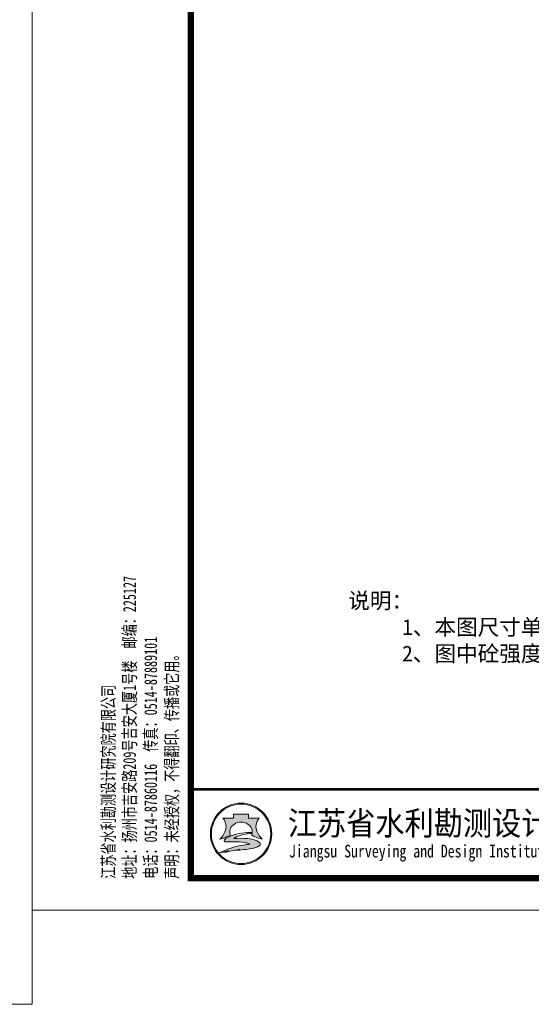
# Model space of a CAD drawing. Extents: x -27255 to 1448651, y 31034 to 8081248.
# Tile 306 of 580: x 583466 to 583547, y 3865382 to 3865537. Entities that reach past the tile are written whole.
import ezdxf
from ezdxf.enums import TextEntityAlignment as Align

# ---------------------------------------------------------------- set-up
doc = ezdxf.new("R2010")
doc.units = 0
doc.layers.get('0').update_dxf_attribs({"linetype": 'CONTINUOUS'})
doc.layers.add('0.09标注线', color=3, linetype='CONTINUOUS', lineweight=9)
doc.layers.add('图框', color=7, linetype='CONTINUOUS', lineweight=20)
doc.styles.add('-仿宋_GB2312', font='FangSong_GB2312.ttf')
doc.styles.add('仿宋', font='FangSong_GB2312.ttf', dxfattribs={"width": 0.7})
doc.styles.add('宋体', font='FangSong_GB2312.ttf')

# ---------------------------------------------------------------- blocks, each defined once
blk = doc.blocks.new('d4trtg')
h = blk.add_hatch(color=152)
h.dxf.hatch_style = 1
h.paths.add_polyline_path([(654246.3193193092, 3899725.409078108, 1), (654149.4769673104, 3899725.409078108, 1)])
h.paths.add_polyline_path([(654244.689577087, 3899725.409078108, 1), (654151.1067095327, 3899725.409078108, 1)], flags=16)
h = blk.add_hatch(color=152)
h.dxf.hatch_style = 1
edge = h.paths.add_edge_path()
edge.add_arc((654216.7300615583, 3899701.144012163), 14.62686968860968, 43.31770961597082, 70.37003522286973)
edge.add_arc((654202.9245894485, 3899662.43781051), 55.72140833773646, 70.37003522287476, 84.52854590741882)
edge.add_arc((654197.052297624, 3899601.131590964), 117.3082280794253, 84.5285459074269, 95.17746754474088)
edge.add_arc((654198.4691254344, 3899704.113250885), 18.32576248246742, 111.7965680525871, 130.9174013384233, ccw=False)
edge.add_arc((654217.4394684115, 3899656.675769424), 69.41576698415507, 98.84274785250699, 111.79656805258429, ccw=False)
edge.add_arc((654228.1102754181, 3899588.085080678), 138.8315339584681, 95.21036804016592, 98.84274785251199, ccw=False)
edge.add_ellipse((654197.8981433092, 3899728.334977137), major_axis=(-17.7501498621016, 0), ratio=0.8776980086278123, start_angle=172.6538623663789, end_angle=176.9129867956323)
edge.add_arc((654213.8325542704, 3899624.955280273), 102.5563365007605, 88.99992913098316, 98.52267106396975)
edge.add_arc((654209.8965974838, 3899651.220285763), 75.99805588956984, 98.5226710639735, 116.8491039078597)
edge.add_arc((654181.1331357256, 3899708.041207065), 12.31168505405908, 116.8491039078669, 139.2900683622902)
edge.add_arc((654173.2830714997, 3899714.795695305), 1.955690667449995, 139.2900683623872, 263.050638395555)
edge.add_arc((654175.1158058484, 3899729.831970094), 17.10324739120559, 263.0506383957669, 272.136251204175)
edge.add_arc((654186.8001782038, 3899416.594006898), 296.3525647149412, 88.46268833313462, 92.13625120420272, ccw=False)
edge.add_arc((654193.3818121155, 3899661.833379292), 51.02489061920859, 68.07113774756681, 88.46268833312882, ccw=False)
edge.add_arc((654234.506227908, 3899496.08092722), 214.2253735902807, 95.91294384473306, 98.79521578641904)
edge.add_arc((654220.8241236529, 3899584.51078353), 124.7433113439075, 98.79521578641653, 117.8496747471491)
edge.add_arc((654806.2087627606, 3897318.850026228), 2461.597634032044, 104.7703900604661, 105.15790668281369, ccw=False)
edge.add_line((654178.6340996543, 3899699.104834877), (654170.5934602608, 3899695.844113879))
edge.add_arc((654384.3496151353, 3898723.49134639), 995.5709910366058, 100.90627282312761, 102.39834375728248, ccw=False)
edge.add_line((654195.9846486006, 3899701.080338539), (654189.8745459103, 3899699.193213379))
edge.add_arc((654166.7652083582, 3899985.305806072), 287.044347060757, 274.6177604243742, 279.6944367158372)
edge.add_arc((654207.3949546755, 3899747.472955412), 45.76599921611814, 279.694436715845, 287.6119267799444)
edge.add_arc((654216.243616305, 3899719.598572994), 16.52082853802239, 287.6119267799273, 311.5140981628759)
edge.add_arc((654225.3686800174, 3899709.289677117), 2.753471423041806, 311.5140981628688, 403.3177096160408)
edge = h.paths.add_edge_path()
edge.add_arc((654242.1391779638, 3899736.786777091), 20.67819482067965, 138.9741968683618, 204.1180883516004, ccw=False)
edge.add_line((654226.5392573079, 3899750.359920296), (654209.5567490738, 3899750.359920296))
edge.add_line((654209.5567490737, 3899750.359920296), (654209.5567490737, 3899756.23053299))
edge.add_line((654209.5567490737, 3899756.23053299), (654186.2395375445, 3899756.23053299))
edge.add_line((654186.2395375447, 3899756.23053299), (654186.2395375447, 3899750.359920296))
edge.add_line((654186.2395375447, 3899750.359920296), (654169.2570293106, 3899750.359920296))
edge.add_arc((654153.6571086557, 3899736.786777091), 20.67819482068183, -24.118088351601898, 41.0258031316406, ccw=False)
edge.add_arc((654138.2813983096, 3899743.670490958), 37.52449961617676, 314.34412131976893, 335.8819116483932, ccw=False)
edge.add_arc((654157.8406418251, 3899747.198545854), 31.08765203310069, 282.3877277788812, 290.1465811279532)
edge.add_arc((654127.1774852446, 3899830.778947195), 120.1152469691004, 290.1465811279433, 296.6495194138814)
edge.add_ellipse((654197.8981433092, 3899728.334977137), major_axis=(-17.7501498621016, 0), ratio=0.8776980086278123, start_angle=176.9129867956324, end_angle=378.37473811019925, ccw=False)
edge.add_ellipse((654197.8981433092, 3899728.334977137), major_axis=(-17.7501498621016, 0), ratio=0.8776980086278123, start_angle=172.653862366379, end_angle=176.9129867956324, ccw=False)
edge.add_ellipse((654197.8981433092, 3899728.334977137), major_axis=(-17.7501498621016, 0), ratio=0.8776980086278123, start_angle=161.6252618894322, end_angle=172.653862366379, ccw=False)
edge.add_arc((654268.6188013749, 3899830.778947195), 120.1152469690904, 243.3504805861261, 249.853418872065)
edge.add_arc((654237.9556447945, 3899747.198545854), 31.08765203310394, 249.8534188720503, 257.61227222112)
edge.add_arc((654257.5148883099, 3899743.670490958), 37.52449961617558, 204.1180883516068, 225.6558786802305, ccw=False)
at = {"lineweight": 0}
for p, q in [((653868.4004973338, 3899605.327936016), (653868.4004973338, 3902577.336202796)), ((658071.2404705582, 3902577.336202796), (658071.2404705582, 3899605.327936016)), ((658071.2404705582, 3899605.327936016), (653868.4004973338, 3899605.327936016))]:
    blk.add_line(p, q, dxfattribs=at)
at = {"lineweight": 0, "const_width": 10.0067618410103}
blk.add_lwpolyline([(654118.5695433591, 3902527.302393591), (658021.2066613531, 3902527.302393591), (658021.2066613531, 3899655.361745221), (654118.5695433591, 3899655.361745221)], close=True, dxfattribs=at)
at = {"lineweight": 0, "const_width": 4.002704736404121}
blk.add_lwpolyline([(658021.2066613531, 3899795.456410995), (654118.5695433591, 3899795.456410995)], dxfattribs=at)
at = {"color": 152}
for points in [[(654181.0529832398, 3899723.423913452, -0.02838203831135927), (654168.5479460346, 3899718.013005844, -0.03386732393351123), (654164.5097554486, 3899716.834668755, 0.09425397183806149), (654172.5302050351, 3899728.337281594, 0.2921547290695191), (654169.2570293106, 3899750.359920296), (654186.2395375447, 3899750.359920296), (654186.2395375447, 3899756.23053299), (654209.5567490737, 3899756.23053299), (654209.5567490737, 3899750.359920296), (654226.5392573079, 3899750.359920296, 0.29215472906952), (654223.2660815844, 3899728.337281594, 0.09425397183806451), (654231.2865311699, 3899716.834668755, -0.03386732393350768), (654227.2483405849, 3899718.013005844, -0.02838203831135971), (654214.7433033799, 3899723.423913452)], [(654215.6225359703, 3899727.495994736, 0.04157472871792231), (654198.6336295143, 3899726.379117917, 0.08013502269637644), (654175.5726574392, 3899719.025681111, 0.09823132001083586), (654171.8006163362, 3899716.071255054, 0.599439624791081), (654173.0464484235, 3899712.85437217, 0.03966424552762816), (654175.7533461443, 3899712.7406093, -0.01603031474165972), (654194.7507043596, 3899712.839904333, -0.08921046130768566), (654212.4373190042, 3899709.166529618, 0.01257694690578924), (654201.7504573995, 3899707.787257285, 0.08333285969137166), (654162.549863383, 3899694.805861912, -0.001690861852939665), (654178.6340996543, 3899699.104834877), (654170.5934602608, 3899695.844113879, -0.006510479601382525), (654195.9846486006, 3899701.080338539), (654189.8745459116, 3899699.193213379, 0.02215480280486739), (654215.101659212, 3899702.360502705, 0.03456031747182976), (654221.242295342, 3899703.852113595, 0.1046726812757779), (654227.1936927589, 3899707.227897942, 0.4234638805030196), (654227.3719977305, 3899711.178677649, 0.1185893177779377), (654221.6438736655, 3899714.920795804, 0.06185687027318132), (654208.2376153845, 3899717.905342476, 0.04649815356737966), (654186.4662944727, 3899717.961197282, -0.08362449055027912), (654191.6645458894, 3899721.128869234, -0.05658197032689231), (654206.7686614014, 3899725.266458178, -0.01585057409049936), (654215.5025964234, 3899726.342960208)]]:
    blk.add_lwpolyline(points, format="xyb", dxfattribs=at)
for radius in [48.42117599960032, 46.79143377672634]:
    blk.add_circle((654197.8981433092, 3899725.409078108), radius, dxfattribs=at)
blk.add_arc((654217.4394684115, 3899656.675769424), 69.41576698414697, 98.8427478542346, 111.796568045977, dxfattribs=at)
for start_param, end_param in [(2.820892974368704, 6.603884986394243), (3.013378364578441, 3.087714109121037)]:
    blk.add_ellipse((654197.8981433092, 3899728.334977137), major_axis=(-17.7501498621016, 0), ratio=0.8776980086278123, start_param=start_param, end_param=end_param, dxfattribs=at)
at = {"style": '宋体'}
for s, height, width, p in [('江苏省水利勘测设计研究院有限公司', 37.52535690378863, 0.9, (654640.1952124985, 3899742.929376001)), ('Jiangsu Surveying and Design Institute of Water Resources Co., Ltd.', 20.0135236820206, 0.8, (654638.4727689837, 3899695.522921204))]:
    blk.add_text(s, height=height, dxfattribs=dict(at, width=width)).set_placement(p, align=Align.MIDDLE)
at = {"insert": (654101.5093347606, 3899654.544439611), "char_height": 20.0135236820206, "attachment_point": 7, "rotation": 90, "style": '仿宋'}
blk.add_mtext('江苏省水利勘测设计研究院有限公司\\P地址：扬州市吉安路209号吉安大厦1号楼  邮编：225127\\P电话：0514-87860116  传真：0514-87889101\\P声明：未经授权，不得翻印、传播或它用。', dxfattribs=at)

msp = doc.modelspace()

# ---------------------------------------------------------------- block references
at = {"layer": '图框'}
for p, xscale, yscale, zscale in [((514370.6876902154, 3455923.015650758), 0.1049999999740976, 0.1050000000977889, 0.105), ((518081.3278880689, 3475435.902349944), 0.09999999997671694, 0.1000000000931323, 0.1)]:
    msp.add_blockref('d4trtg', p, dxfattribs=dict(at, xscale=xscale, yscale=yscale, zscale=zscale))

# ---------------------------------------------------------------- texts
at = {"layer": '0.09标注线', "insert": (583518.0321321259, 3865446.448992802, -1.717717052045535), "char_height": 2.5, "width": 195.5537787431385, "attachment_point": 1, "style": '-仿宋_GB2312'}
msp.add_mtext('{\\C7;说明：\\P     1、本图尺寸单位高程(国家85高程基面）以米计，其余均以厘米计；\\P     2、图中砼强度等级：现浇钢筋砼C25，预制钢筋砼构件C30。}', dxfattribs=at)

doc.saveas('drawing.dxf')
